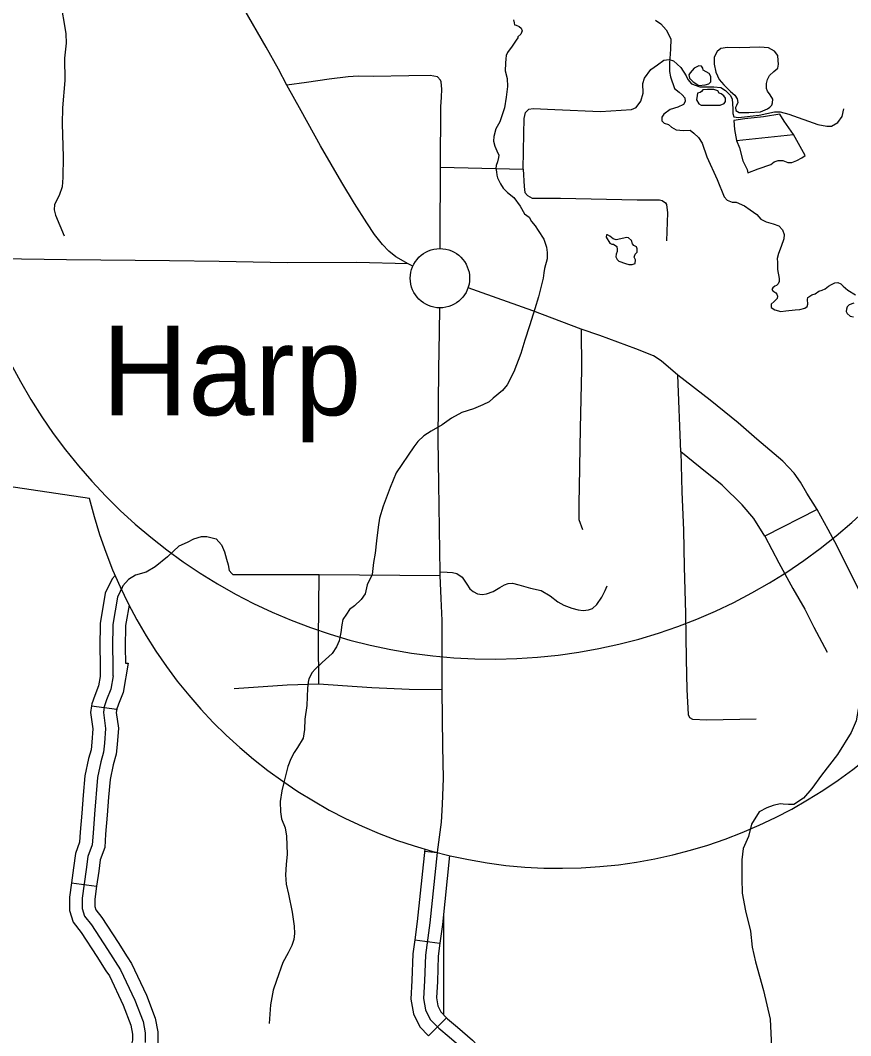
# Model space of a CAD drawing. Extents: x 22866 to 28196, y 1324810 to 1328105.
# Drawn here: x 25912.7 to 26030.2, y 1325790.8 to 1325934.5 of the extents above; entities that cross this region are included whole.
import ezdxf

# ---------------------------------------------------------------- set-up
doc = ezdxf.new("R2010")
doc.units = 0
for name, color, linetype in [('Level 10', 7, 'Continuous'), ('Level 24', 7, 'Continuous'), ('Level 31', 7, 'Continuous'), ('Level 32', 7, 'Continuous'), ('Level 35', 7, 'Continuous'), ('Level 45', 7, 'Continuous'), ('Level 5', 7, 'Continuous'), ('Level 63', 7, 'Continuous')]:
    doc.layers.add(name, color=color, linetype=linetype)

msp = doc.modelspace()

# ---------------------------------------------------------------- linework, layer by layer
at = {"layer": 'Level 10'}
for points in [[(25967.59, 1325900.03), (25965.85, 1325901.03), (25964.88, 1325901.81), (25963.99, 1325902.78), (25962.84, 1325904.17), (25961.74, 1325905.84), (25959.99, 1325908.56), (25958.21, 1325911.54), (25955.21, 1325916.74), (25952.46, 1325921.66), (25950.45, 1325925.31), (25949.25, 1325927.56), (25947.53, 1325930.69), (25944.34, 1325936.15), (25943.32, 1325938.06), (25940.55, 1325942.89), (25939.64, 1325944.51)], [(25968.27, 1325899.71), (25967.59, 1325900.03)], [(25992.1, 1325890.8), (25985.23, 1325893.37), (25978.09, 1325895.93), (25976.08, 1325896.63)], [(26014.31, 1325877.55), (26010.34, 1325880.75), (26005.75, 1325884.28), (26003.39, 1325886.3), (26002.32, 1325887), (25999.83, 1325888), (25994.71, 1325889.88), (25992.1, 1325890.8)], [(26025.46, 1325865.29), (26024.03, 1325867.61), (26023.12, 1325869.16), (26022.23, 1325870.41), (26020.61, 1325872.14), (26016.95, 1325875.23), (26014.31, 1325877.55)], [(26040.09, 1325837.37), (26039.4, 1325838.66), (26035.76, 1325845.86), (26034.32, 1325848.49), (26031.15, 1325854.38), (26028.28, 1325860.08), (26027.04, 1325862.47), (26025.46, 1325865.29)]]:
    msp.add_lwpolyline(points, dxfattribs=at)
at = {"layer": 'Level 24'}
msp.add_circle((25972.1, 1325898), 4.2, dxfattribs=at)
at = {"layer": 'Level 31'}
for points in [[(25972.32, 1325923.62), (25972.35, 1325924.74), (25972.28, 1325925.78), (25972.18, 1325926.02), (25971.77, 1325926.47), (25970.73, 1325926.68), (25967.69, 1325926.61), (25962.64, 1325926.54), (25960.54, 1325926.58), (25959.09, 1325926.51), (25956.43, 1325926.16), (25953.22, 1325925.68), (25950.45, 1325925.31)], [(25972.11, 1325902.2), (25972.11, 1325904.3), (25972.18, 1325913.09), (25972.18, 1325913.69), (25972.22, 1325922.23), (25972.32, 1325923.62)], [(25983.86, 1325913.45), (25983.91, 1325915.97)], [(25972.18, 1325913.69), (25983.86, 1325913.45)], [(25983.86, 1325913.45), (25984.02, 1325911), (25984.13, 1325910.14), (25984.47, 1325909.72), (25985.13, 1325909.31), (25989.17, 1325909.34), (25999.99, 1325909.1), (26003.16, 1325909.1)], [(26003.16, 1325909.1), (26003.53, 1325908.99), (26004.03, 1325908.67), (26004.17, 1325908.41), (26004.28, 1325907.25), (26004.15, 1325903.27)], [(25967.59, 1325900.03), (25960.27, 1325900.21), (25950.49, 1325900.17), (25940.84, 1325900.38), (25933.85, 1325900.45), (25919.26, 1325900.59), (25909.69, 1325900.73)], [(25972.15, 1325855.94), (25972.14, 1325856.45), (25972.09, 1325859.39), (25971.98, 1325865.81), (25971.93, 1325868.92), (25971.85, 1325875.24), (25971.93, 1325885.15), (25972.02, 1325890.35), (25972.06, 1325893.8)], [(25992.1, 1325890.8), (25992.13, 1325885.07), (25991.92, 1325876.73), (25991.85, 1325871.34), (25991.79, 1325868.35), (25991.75, 1325866.31), (25991.75, 1325863.88), (25992.27, 1325862.43)], [(26006.16, 1325873.46), (26005.75, 1325884.28)], [(26018.06, 1325861.52), (26016.5, 1325863.99), (26014.87, 1325865.96), (26012.04, 1325868.73), (26008.93, 1325871.22), (26006.16, 1325873.46)], [(26006.16, 1325873.46), (26006.34, 1325867.79), (26006.54, 1325862.36), (26006.65, 1325857.17), (26006.82, 1325850.59), (26006.96, 1325844.09), (26007.03, 1325839.84), (26007.21, 1325836.3)], [(26025.46, 1325865.29), (26018.06, 1325861.52)], [(26018.06, 1325861.52), (26020.05, 1325857.75), (26022.05, 1325854.12), (26023.73, 1325851.18), (26025.01, 1325848.64), (26026.87, 1325845.12)], [(25955.01, 1325856.03), (25942.86, 1325856.04)], [(25954.94, 1325840.57), (25954.92, 1325846.93), (25955.02, 1325856.09)], [(25955.02, 1325856.09), (25972.15, 1325855.94)], [(25972.14, 1325856.45), (25973.13, 1325856.43), (25973.89, 1325856.39), (25974.5, 1325856.24), (25975.24, 1325855.72), (25975.88, 1325854.73), (25976.33, 1325854.07), (25976.78, 1325853.66), (25977.42, 1325853.35), (25978.08, 1325853.24), (25978.7, 1325853.33), (25979.61, 1325853.69), (25980.55, 1325854.25), (25981.22, 1325854.61), (25981.76, 1325854.8)], [(25972.39, 1325839.77), (25972.43, 1325839.78), (25972.39, 1325849.6), (25972.29, 1325852.71), (25972.15, 1325855.94)], [(25981.76, 1325854.8), (25982.35, 1325854.84), (25983.27, 1325854.61), (25984.91, 1325854.16), (25986.43, 1325853.82), (25987.69, 1325853.09), (25988.78, 1325852.21), (25989.63, 1325851.76), (25990.37, 1325851.48), (25990.77, 1325851.31), (25991.65, 1325851.08), (25992.34, 1325851.01), (25993.12, 1325851.07), (25993.69, 1325851.29), (25994.32, 1325851.83), (25995.02, 1325852.9), (25995.48, 1325853.82), (25995.78, 1325854.47)], [(25972.43, 1325839.78), (25967.76, 1325839.81), (25962.48, 1325840.05), (25958.29, 1325840.33), (25954.94, 1325840.57), (25950.48, 1325840.43), (25943, 1325839.91)], [(26007.21, 1325836.3), (26007.39, 1325835.84), (26007.85, 1325835.63), (26009.87, 1325835.52), (26016.86, 1325835.66)]]:
    msp.add_lwpolyline(points, dxfattribs=at)
at = {"layer": 'Level 32'}
for p, q in [((25969.91, 1325816.94), (25971.71, 1325816.75)), ((25968.53, 1325804.39), (25972.1, 1325803.92)), ((25970.46, 1325790.84), (25973.04, 1325793.35))]:
    msp.add_line(p, q, dxfattribs=at)
for points in [[(25983.91, 1325915.97), (25983.95, 1325918.43), (25984.02, 1325920.61), (25984.2, 1325921.44), (25984.68, 1325921.92), (25985.27, 1325922.03), (25988.35, 1325921.86)], [(25971.77, 1325816.81), (25972.33, 1325821.07), (25972.46, 1325823.57), (25972.6, 1325827.28), (25972.53, 1325831.77), (25972.43, 1325839.78)], [(25969.95, 1325817.24), (25968.88, 1325807), (25968.53, 1325804.39)], [(25971.71, 1325816.75), (25970.67, 1325806.79), (25970.07, 1325802.25)], [(25973.47, 1325816.32), (25972.45, 1325806.58), (25972.1, 1325803.92)], [(25968.53, 1325804.39), (25968.27, 1325802.4), (25968.13, 1325798.67), (25967.98, 1325795.99), (25968.34, 1325793.94), (25969.23, 1325792.11), (25970.46, 1325790.84)], [(25972.1, 1325803.92), (25971.86, 1325802.1), (25971.73, 1325798.5), (25971.6, 1325796.2), (25971.8, 1325795.06), (25972.22, 1325794.2), (25973.04, 1325793.35)], [(25970.07, 1325802.25), (25969.93, 1325798.58), (25969.79, 1325796.09), (25970.07, 1325794.5), (25970.73, 1325793.15), (25971.93, 1325791.91), (25973.39, 1325790.66), (25975.46, 1325788.9), (25976.63, 1325787.65), (25977.6, 1325786.44), (25978.05, 1325785.36), (25978.36, 1325784.26), (25978.71, 1325782.42), (25979.23, 1325778.93), (25979.99, 1325775.33), (25981.02, 1325771.74), (25982.4, 1325768.19)], [(25973.04, 1325793.35), (25973.17, 1325793.22), (25974.56, 1325792.03), (25976.7, 1325790.21), (25977.99, 1325788.84), (25979.17, 1325787.37), (25979.76, 1325785.96), (25980.12, 1325784.67), (25980.48, 1325782.72), (25980.54, 1325782.36)]]:
    msp.add_lwpolyline(points, dxfattribs=at)
at = {"layer": 'Level 35'}
for points in [[(25918.6, 1325935.91), (25918.91, 1325934.03), (25919.17, 1325932.56), (25919.22, 1325931.25)], [(25982.51, 1325934.56), (25982.59, 1325934.12), (25982.64, 1325933.83), (25982.87, 1325933.8), (25983.29, 1325933.62), (25983.58, 1325933.38), (25983.71, 1325932.99), (25983.55, 1325932.55), (25983.14, 1325932.13), (25983.11, 1325932), (25982.87, 1325931.68), (25982.3, 1325930.84), (25981.65, 1325929.95), (25981.49, 1325929.51), (25981.41, 1325929.04), (25981.36, 1325928.44), (25981.33, 1325927.36), (25981.62, 1325926.26), (25981.67, 1325925.14), (25981.46, 1325923.61), (25981.23, 1325922.1), (25980.55, 1325920.11), (25980, 1325919.14), (25979.71, 1325918.07), (25979.68, 1325917.39), (25979.87, 1325916.68), (25980.13, 1325916), (25980.42, 1325915.42), (25980.39, 1325915.06), (25980.26, 1325914.45), (25980.05, 1325913.93), (25980.02, 1325913.51), (25980.1, 1325913.07), (25980.16, 1325912.57), (25980.26, 1325912.19), (25980.47, 1325911.75), (25980.68, 1325911.35), (25981.04, 1325910.75), (25981.67, 1325910.12)], [(26002.6, 1325934.53), (26003.33, 1325934.01)], [(26003.33, 1325934.01), (26004.09, 1325933.12), (26004.79, 1325931.89), (26004.74, 1325930.4), (26004.59, 1325928.44), (26004.59, 1325927.23), (26004.74, 1325926.47), (26005.29, 1325924.85), (26005.97, 1325924.33), (26006.36, 1325923.93), (26006.76, 1325923.52), (26006.81, 1325922.99), (26006.57, 1325922.6), (26005.74, 1325922.21), (26004.66, 1325921.87), (26003.8, 1325921.21), (26003.51, 1325920.79), (26003.51, 1325920.27), (26003.83, 1325919.96), (26004.45, 1325919.77), (26004.85, 1325919.38), (26005.5, 1325918.99), (26006.57, 1325918.9), (26007.51, 1325918.95), (26008.04, 1325918.54), (26008.66, 1325917.91), (26009.19, 1325917.1), (26009.84, 1325915.19), (26011.33, 1325911.97), (26012.32, 1325909.51)], [(25919.22, 1325931.25), (25918.96, 1325929.13), (25919.01, 1325925.99), (25918.7, 1325922.12), (25918.65, 1325919.82), (25918.81, 1325915.16), (25918.75, 1325912.23), (25918.65, 1325910.92), (25918.23, 1325909.71), (25917.55, 1325908.41), (25917.5, 1325907.67), (25917.71, 1325906.94), (25918.91, 1325904.01)], [(26013.93, 1325922.13), (26013.95, 1325921.74), (26014.45, 1325921.45), (26015.81, 1325921.45), (26017.46, 1325921.53), (26018.45, 1325921.98), (26018.79, 1325922.21), (26019.05, 1325922.5), (26019.16, 1325922.79), (26019.21, 1325923.31), (26018.82, 1325923.94), (26018.45, 1325924.46), (26018.29, 1325924.83), (26018.29, 1325925.53), (26018.43, 1325926.11), (26018.74, 1325926.69), (26019.34, 1325927.24), (26019.89, 1325927.73), (26020.02, 1325928.26), (26019.97, 1325928.78), (26019.92, 1325929.51), (26019.44, 1325930.14), (26018.61, 1325930.61), (26017.35, 1325930.69), (26014.53, 1325930.61), (26012.8, 1325930.66), (26011.84, 1325930.48), (26011.34, 1325930.06), (26010.9, 1325929.25), (26010.9, 1325928.26), (26011.13, 1325927.16), (26011.6, 1325926.11), (26012.26, 1325925.35), (26013.22, 1325924.44), (26013.82, 1325923.89), (26014.16, 1325923.36), (26014.24, 1325922.86), (26014.06, 1325922.45), (26013.93, 1325922.16)], [(26008.74, 1325925.27), (26009.62, 1325925.35), (26010.14, 1325925.51), (26010.43, 1325925.77), (26010.45, 1325926.08), (26010.45, 1325926.55), (26010.19, 1325926.95), (26009.33, 1325927.44), (26009.28, 1325927.73), (26009.12, 1325927.99), (26008.73, 1325928.05), (26008.07, 1325927.73), (26007.5, 1325927.08), (26007.31, 1325926.79), (26007.39, 1325926.29), (26007.94, 1325925.8), (26008.74, 1325925.27)], [(26008.42, 1325923.25), (26008.73, 1325922.66), (26009.04, 1325922.5), (26010.29, 1325922.47), (26011.13, 1325922.5), (26011.76, 1325922.47), (26012.33, 1325922.71), (26012.49, 1325923), (26012.52, 1325923.47), (26012.28, 1325923.78), (26011.89, 1325924.09), (26011.63, 1325924.2), (26011.42, 1325924.51), (26010.87, 1325924.7), (26009.95, 1325924.72), (26009.3, 1325924.67), (26009.09, 1325924.44), (26008.91, 1325924.28), (26008.54, 1325924.17), (26008.49, 1325923.83), (26008.42, 1325923.25)], [(26013.67, 1325920.33), (26013.77, 1325919.02), (26014.06, 1325917.5), (26014.48, 1325916.45), (26014.97, 1325914.6), (26015.55, 1325913.39), (26015.68, 1325912.92), (26017.14, 1325913.47), (26018.92, 1325914.07), (26019.39, 1325914.46), (26019.94, 1325914.65), (26020.62, 1325914.65), (26021.3, 1325914.39), (26021.9, 1325914.39), (26022.61, 1325914.65), (26023.31, 1325915.04), (26023.76, 1325915.35), (26022.11, 1325918.34), (26020.8, 1325920.22), (26020.2, 1325921.22), (26017.9, 1325920.82), (26015.26, 1325920.56), (26013.67, 1325920.3)], [(26014.06, 1325917.5), (26022.11, 1325918.34)], [(25981.67, 1325910.12), (25982.56, 1325909.44), (25983.45, 1325908.19), (25984.05, 1325907.09), (25984.7, 1325906.62), (25985.04, 1325906.04), (25985.57, 1325905.39), (25985.99, 1325904.76), (25986.8, 1325903.53), (25987.19, 1325902.38), (25987.29, 1325901.62), (25987.27, 1325900.75)], [(26012.32, 1325909.51), (26012.74, 1325909.04), (26013.44, 1325908.78), (26013.99, 1325908.78), (26015.17, 1325908.23), (26016, 1325907.68), (26016.95, 1325907), (26017.52, 1325906.37), (26018.28, 1325905.96), (26019.27, 1325905.69), (26020.03, 1325905.43), (26020.55, 1325904.83), (26020.79, 1325904.18), (26020.76, 1325903.55), (26020.4, 1325902.51), (26020, 1325901.49), (26019.82, 1325900.79), (26019.85, 1325900.24), (26019.87, 1325899.22), (26020.08, 1325897.94)], [(25997.4, 1325900.43), (25998.34, 1325900.06), (25998.84, 1325899.93), (25999.28, 1325899.93), (25999.7, 1325900.06), (25999.75, 1325900.58), (25999.57, 1325901), (25999.7, 1325901.39), (26000.02, 1325901.68), (26000.02, 1325902.18), (25999.91, 1325902.44), (25999.55, 1325902.62), (25999.36, 1325902.86), (25999.18, 1325903.33), (25998.79, 1325903.7), (25998.53, 1325903.77), (25997.04, 1325903.41), (25996.62, 1325903.57), (25996.15, 1325903.93), (25995.83, 1325904.12), (25995.65, 1325904.12), (25995.62, 1325903.8), (25996.12, 1325902.94), (25996.41, 1325902.83), (25996.64, 1325902.83), (25997.11, 1325902.47), (25997.19, 1325902.07), (25997.17, 1325901.79), (25997.04, 1325901.42), (25996.98, 1325901.03), (25997.17, 1325900.66), (25997.43, 1325900.43)], [(25987.27, 1325900.75), (25986.87, 1325899.38), (25986.79, 1325898.78), (25986.71, 1325898.01)], [(25986.71, 1325898.01), (25986.06, 1325895.36), (25985.51, 1325893.69), (25984.77, 1325891.26), (25984.1, 1325889.24), (25983.55, 1325887.36), (25982.55, 1325884.74), (25981.61, 1325882.91), (25980.96, 1325882.11), (25979.63, 1325881.01), (25979.08, 1325880.51), (25978.19, 1325880.09), (25976.83, 1325879.52), (25975.21, 1325879.02), (25973.75, 1325878.18), (25972.39, 1325877.27), (25970.85, 1325876.38), (25969.83, 1325875.72), (25968.99, 1325874.91), (25968.42, 1325874.16), (25965.89, 1325870.45), (25965.05, 1325868.41), (25964.06, 1325865.76), (25963.56, 1325864.04)], [(26020.08, 1325897.94), (26020.1, 1325897.52), (26019.97, 1325897.2), (26019.71, 1325896.97), (26019.5, 1325896.89), (26019.22, 1325896.65), (26019.08, 1325896.42), (26019.22, 1325896.23), (26019.61, 1325895.92), (26019.76, 1325895.74), (26019.84, 1325895.45), (26019.79, 1325895.14), (26019.4, 1325894.69), (26018.98, 1325894.35), (26018.95, 1325894.25), (26018.98, 1325893.88), (26019.48, 1325893.54), (26020.34, 1325893.3), (26021.02, 1325893.38), (26022.35, 1325893.54), (26023.03, 1325893.59), (26023.71, 1325893.77), (26024.05, 1325893.98), (26024.16, 1325894.32), (26024.1, 1325895), (26024.16, 1325895.29), (26024.71, 1325895.63), (26025.2, 1325895.79), (26025.7, 1325896.16), (26026.2, 1325896.31), (26026.59, 1325896.5), (26027.06, 1325896.89), (26027.5, 1325897.12), (26027.97, 1325897.36), (26028.42, 1325897.39), (26028.84, 1325897.23), (26029.15, 1325896.86), (26029.8, 1325896.31), (26030.88, 1325895.66)], [(26030.64, 1325894.45), (26030.01, 1325894.22), (26029.73, 1325893.93), (26029.62, 1325893.64), (26029.59, 1325893.28), (26029.73, 1325892.99), (26030.12, 1325892.65), (26030.61, 1325892.52)], [(25963.56, 1325864.04), (25963.35, 1325862.8), (25963.14, 1325860.87), (25962.93, 1325859.09), (25962.72, 1325857.8)], [(25962.72, 1325857.8), (25962.49, 1325856.09), (25961.81, 1325854.62), (25961.52, 1325853.37), (25960.94, 1325852.55), (25960, 1325851.66), (25959.3, 1325851.14), (25958.88, 1325850.49), (25958.36, 1325849.73), (25958.23, 1325848.97), (25958.07, 1325847.9), (25957.86, 1325846.69), (25957.44, 1325845.85), (25956.84, 1325844.91), (25955.43, 1325843.65), (25954.46, 1325842.68), (25954.04, 1325842.24), (25953.57, 1325841.32), (25953.44, 1325840.87), (25953.36, 1325839.99), (25953.28, 1325837.55), (25952.97, 1325835.64), (25952.94, 1325834.18), (25952.74, 1325832.92), (25951.95, 1325831.61), (25951.45, 1325830.9), (25950.98, 1325829.99), (25950.59, 1325828.92)], [(26032.93, 1325848.9), (26032.26, 1325847.93), (26031.95, 1325846.04), (26031.95, 1325843.32), (26031.9, 1325839.92), (26031.27, 1325836.99), (26031.01, 1325835.37), (26030.28, 1325833.75), (26028.34, 1325830.61), (26026.09, 1325827.68), (26024.73, 1325825.79), (26023.53, 1325824.43), (26022.17, 1325823.54), (26021.44, 1325823.54), (26020.66, 1325823.6), (26020.24, 1325823.65), (26019.25, 1325823.39), (26018.36, 1325823.07), (26017.26, 1325822.5), (26016.16, 1325820.77)], [(25950.59, 1325828.92), (25949.97, 1325826.45), (25949.73, 1325825.48), (25949.47, 1325823.96), (25949.47, 1325823.94), (25949.53, 1325822.5), (25949.68, 1325821.5), (25950.21, 1325820.27), (25950.39, 1325819.09), (25950.49, 1325816.5), (25950.36, 1325815.06), (25950.26, 1325813.62), (25950.36, 1325812.26), (25950.65, 1325810.87), (25951.17, 1325808.3), (25951.46, 1325806.34), (25951.54, 1325805.3), (25951.41, 1325804.46), (25951.12, 1325803.58), (25950.62, 1325802.56), (25949.89, 1325801.18), (25948.95, 1325798.64), (25948.51, 1325797.3), (25948.11, 1325795.21), (25947.93, 1325792.57)], [(26016.16, 1325820.77), (26015.74, 1325819.01), (26015.01, 1325817.34), (26014.8, 1325815.72), (26014.8, 1325813.1), (26014.85, 1325811.01), (26015.32, 1325808.49), (26016.06, 1325805.62), (26016.27, 1325803.37), (26016.74, 1325801.31), (26017.89, 1325797.23), (26018.83, 1325793.2), (26018.83, 1325793.2), (26018.98, 1325790.22), (26018.88, 1325788.65), (26018.72, 1325787.23), (26018.2, 1325785.87), (26017.47, 1325784.41), (26015.59, 1325782.84), (26014.07, 1325781.79), (26011.19, 1325779.96), (26008.37, 1325777.19)]]:
    msp.add_lwpolyline(points, dxfattribs=at)
at = {"layer": 'Level 45'}
for p, q in [((25922.78, 1325837.49), (25926.36, 1325837.03)), ((25919.95, 1325812.48), (25923.52, 1325811.99))]:
    msp.add_line(p, q, dxfattribs=at)
for points in [[(26001.03, 1325926.31), (26001.95, 1325927.55), (26002.89, 1325928.21), (26003.79, 1325928.87), (26004.55, 1325928.94), (26005.13, 1325928.76), (26006.2, 1325927.83), (26006.93, 1325926.62), (26007.19, 1325926.12)], [(25988.35, 1325921.86), (25994.81, 1325921.61), (25999.2, 1325921.85), (25999.85, 1325922.16), (26000.51, 1325923.06), (26000.85, 1325924.17), (26000.82, 1325925.55)], [(26000.82, 1325925.55), (26001.03, 1325926.31)], [(26007.19, 1325926.12), (26007.68, 1325925.51), (26008.86, 1325925.06), (26010.83, 1325925.1), (26011.83, 1325924.99), (26012.52, 1325924.58), (26013.18, 1325923.92), (26013.46, 1325923.4), (26013.56, 1325921.98), (26013.56, 1325921.29), (26013.7, 1325920.81), (26014.35, 1325920.74), (26017.26, 1325921.08), (26019.43, 1325921.53), (26020.26, 1325921.53), (26021.47, 1325921.19), (26025.55, 1325919.77), (26026.83, 1325919.49), (26027.52, 1325919.53), (26028.39, 1325920.01), (26029.01, 1325920.88), (26029.25, 1325921.98)], [(25933.56, 1325858.57), (25935.2, 1325860.14), (25936.39, 1325860.67), (25937.27, 1325861.13), (25938.36, 1325861.44), (25939.13, 1325861.48), (25940.42, 1325861.13), (25941.2, 1325860.28), (25941.62, 1325859.27), (25941.9, 1325858.25), (25942.11, 1325857.44), (25942.28, 1325856.67), (25942.63, 1325856.21), (25942.86, 1325856.04)], [(25933.56, 1325858.57), (25931.81, 1325857.17), (25930.51, 1325856.4), (25929.04, 1325856.01), (25928.02, 1325855.38), (25927.25, 1325854.47), (25926.48, 1325852.89), (25925.81, 1325849.03), (25925.78, 1325845.77), (25925.81, 1325843.56), (25925.81, 1325841.73)], [(25933.56, 1325858.57), (25931.81, 1325857.17), (25930.51, 1325856.4), (25929.04, 1325856.01), (25928.02, 1325855.38), (25927.25, 1325854.47), (25927.02, 1325853.99)], [(25926.14, 1325855.94), (25925.73, 1325855.46), (25924.75, 1325853.45), (25924.15, 1325849.99)], [(25928.11, 1325851.76), (25927.7, 1325849.38)], [(25924.15, 1325849.99), (25924.01, 1325849.19), (25923.98, 1325845.76), (25924.01, 1325843.54), (25924.01, 1325841.67), (25923.79, 1325840.34), (25923.25, 1325838.98), (25922.82, 1325837.79), (25922.78, 1325837.49)], [(25927.7, 1325849.38), (25927.61, 1325848.87), (25927.58, 1325845.77), (25927.61, 1325843.57), (25927.61, 1325843.53), (25927.98, 1325843.53), (25927.27, 1325839.37), (25926.62, 1325837.72), (25926.34, 1325836.94), (25926.36, 1325837.03)], [(25925.85, 1325841.73), (25925.53, 1325839.86), (25924.93, 1325838.35), (25924.58, 1325837.37), (25924.48, 1325836.56), (25924.79, 1325834.28), (25924.62, 1325832.21), (25924.51, 1325830.97), (25924.13, 1325829.6), (25923.64, 1325827.36), (25923.22, 1325822.2), (25923.01, 1325819.5), (25922.9, 1325817.85), (25922.27, 1325816.17), (25922.03, 1325814.37), (25921.46, 1325810.3), (25921.46, 1325808.82), (25921.82, 1325807.77), (25922.8, 1325806.51), (25925.04, 1325803.03), (25926.9, 1325800.18), (25928.93, 1325795.86), (25930.09, 1325792.85), (25930.4, 1325791.23), (25930.4, 1325789.9)], [(25922.78, 1325837.49), (25922.66, 1325836.55), (25922.98, 1325834.23), (25922.83, 1325832.36), (25922.73, 1325831.29), (25922.38, 1325830.04), (25921.85, 1325827.62), (25921.63, 1325824.88)], [(25926.36, 1325837.03), (25926.3, 1325836.57), (25926.61, 1325834.33), (25926.41, 1325832.06), (25926.29, 1325830.65), (25925.88, 1325829.17), (25925.42, 1325827.09), (25925.22, 1325824.59)], [(25921.63, 1325824.88), (25921.42, 1325822.34), (25921.21, 1325819.63), (25921.12, 1325818.23), (25920.51, 1325816.61), (25920.24, 1325814.61), (25919.95, 1325812.48)], [(25925.22, 1325824.59), (25925.01, 1325822.06), (25924.8, 1325819.37), (25924.68, 1325817.47), (25924.03, 1325815.72), (25923.81, 1325814.12), (25923.52, 1325811.99)], [(25919.95, 1325812.48), (25919.66, 1325810.42), (25919.66, 1325808.53), (25920.2, 1325806.91), (25921.33, 1325805.46), (25923.53, 1325802.05), (25924.84, 1325800.04)], [(25923.52, 1325811.99), (25923.27, 1325810.17), (25923.27, 1325809.11), (25923.43, 1325808.63), (25924.27, 1325807.55), (25926.55, 1325804.01), (25927.86, 1325802)], [(25927.86, 1325802), (25928.47, 1325801.06), (25930.59, 1325796.57), (25931.82, 1325793.34), (25932.2, 1325791.41), (25932.2, 1325789.59), (25931.87, 1325788.65)], [(25924.84, 1325800.04), (25925.32, 1325799.3), (25927.27, 1325795.16), (25928.35, 1325792.35), (25928.6, 1325791.06), (25928.6, 1325790.21), (25928.48, 1325789.85)]]:
    msp.add_lwpolyline(points, dxfattribs=at)
at = {"layer": 'Level 5'}
msp.add_lwpolyline([(25972.58, 1325807.77), (25972.62, 1325793.79)], dxfattribs=at)
at = {"layer": 'Level 63'}
msp.add_line((25890.11, 1325871.73), (25922.49, 1325866.9), dxfattribs=at)
for centre, radius in [((25979.55, 1325920.59), 76.48), ((25989.03, 1325882.98), 68.46)]:
    msp.add_arc(centre, radius, 193.5839, 113.7904, dxfattribs=at)

# ---------------------------------------------------------------- texts
at = {"layer": 'Level 24'}
msp.add_text('Harp', height=12.674, dxfattribs=at).set_placement((25924.24, 1325878.62))

doc.saveas('drawing.dxf')
